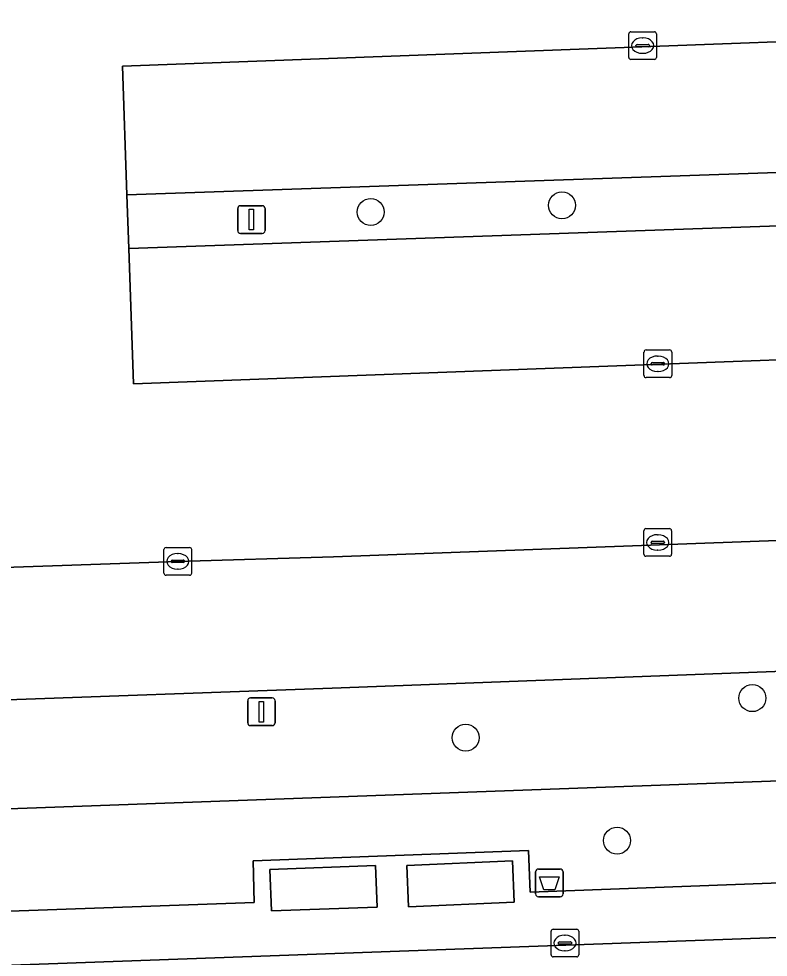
# Model space of a CAD drawing. Extents: x 160554 to 161248, y 385329 to 386506.
# Drawn here: x 160795.99 to 160823.09, y 386154.93 to 386188.86 of the extents above; entities that cross this region are included whole.
import ezdxf

# ---------------------------------------------------------------- set-up
doc = ezdxf.new("R2010")
doc.units = 0
for name, color, linetype in [('IMGEO_Afvalbak', 7, 'Continuous'), ('IMGEO_Boom', 7, 'Continuous'), ('IMGEO_Groenvoorziening', 7, 'Continuous'), ('IMGEO_Hek', 7, 'Continuous'), ('IMGEO_Kolk', 7, 'Continuous'), ('IMGEO_Lichtmast', 7, 'Continuous'), ('IMGEO_Parkeervlak_open', 7, 'Continuous'), ('IMGEO_Rijbaan_lokaal_gesloten', 7, 'Continuous'), ('IMGEO_Rijbaan_lokaal_open', 7, 'Continuous'), ('IMGEO_Terreindeel_halfverhard', 7, 'Continuous'), ('IMGEO_Voetpad_gesloten', 7, 'Continuous'), ('IMGEO_Voetpad_open', 7, 'Continuous')]:
    doc.layers.add(name, color=color, linetype=linetype)

msp = doc.modelspace()

# ---------------------------------------------------------------- linework, layer by layer
at = {"layer": 'IMGEO_Afvalbak'}
for p, q in [((160814.676, 386157.217), (160814.676, 386158.017)), ((160814.676, 386158.017), (160814.676, 386157.217)), ((160814.776, 386158.117), (160815.566, 386158.117)), ((160815.566, 386158.117), (160814.776, 386158.117)), ((160815.666, 386158.017), (160815.666, 386157.217)), ((160815.666, 386157.217), (160815.666, 386158.017)), ((160815.566, 386157.117), (160814.776, 386157.117)), ((160814.776, 386157.117), (160815.566, 386157.117))]:
    msp.add_line(p, q, dxfattribs=at)
msp.add_lwpolyline([(160814.819, 386157.831), (160815.523, 386157.831), (160815.374, 386157.361), (160814.968, 386157.361), (160814.819, 386157.831)], dxfattribs=at)
for centre, start, end in [((160814.776, 386158.017), 90, 180), ((160814.776, 386158.017), 90, 180), ((160815.566, 386158.017), 0, 90), ((160815.566, 386158.017), 360, 90), ((160814.776, 386157.217), 180, 270), ((160814.776, 386157.217), 180, 270), ((160815.566, 386157.217), 270, 0), ((160815.566, 386157.217), 270, 0)]:
    msp.add_arc(centre, 0.1, start, end, dxfattribs=at)
at = {"layer": 'IMGEO_Boom'}
for centre in [(160815.628, 386182.118), (160808.715, 386181.876), (160822.509, 386164.299), (160812.145, 386162.867), (160817.621, 386159.147)]:
    msp.add_circle(centre, 0.489, dxfattribs=at)
at = {"layer": 'IMGEO_Groenvoorziening'}
msp.add_lwpolyline([(160794.399, 386168.989), (160794.138, 386170.04), (160794.118, 386170.439), (160723.622, 386167.47), (160724.009, 386157.799), (160763.692, 386159.181), (160782.019, 386159.806), (160844.077, 386162.049), (160843.811, 386168.506), (160842.778, 386168.479), (160842.913, 386165.993), (160842.214, 386165.969), (160840.617, 386165.909), (160807.319, 386164.664), (160794.57, 386164.199)], close=True, dxfattribs=at)
for points in [[(160844.143, 386160.452), (160844.077, 386162.049), (160782.019, 386159.806), (160763.692, 386159.181), (160724.009, 386157.799), (160724.019, 386157.55), (160724.032, 386157.224), (160724.098, 386155.988)], [(160804.459, 386158.413), (160814.421, 386158.783), (160814.477, 386157.284), (160842.227, 386158.315)], [(160726.584, 386154.051), (160789.885, 386156.386), (160804.496, 386156.913), (160804.459, 386158.413)]]:
    msp.add_lwpolyline(points, dxfattribs=at)
at = {"layer": 'IMGEO_Hek'}
msp.add_lwpolyline([(160782.019, 386159.806), (160844.077, 386162.049), (160847.845, 386162.186)], dxfattribs=at)
at = {"layer": 'IMGEO_Kolk'}
for p, q in [((160818.12, 386188.394), (160818.972, 386188.394)), ((160818.045, 386187.468), (160818.045, 386188.32)), ((160818.533, 386188.174), (160818.558, 386188.174)), ((160819.046, 386188.32), (160819.046, 386187.468)), ((160818.304, 386187.888), (160818.304, 386187.9)), ((160818.742, 386187.851), (160818.344, 386187.851)), ((160818.347, 386187.937), (160818.745, 386187.937)), ((160818.788, 386187.9), (160818.788, 386187.888)), ((160818.972, 386187.394), (160818.12, 386187.394)), ((160818.556, 386187.614), (160818.531, 386187.614)), ((160818.594, 386175.962), (160818.594, 386176.814)), ((160818.669, 386176.888), (160819.521, 386176.888)), ((160819.595, 386176.814), (160819.595, 386175.962)), ((160819.082, 386176.668), (160819.107, 386176.668)), ((160818.853, 386176.382), (160818.853, 386176.394)), ((160819.291, 386176.345), (160818.893, 386176.345)), ((160818.896, 386176.431), (160819.294, 386176.431)), ((160819.337, 386176.394), (160819.337, 386176.382)), ((160819.521, 386175.888), (160818.669, 386175.888)), ((160819.105, 386176.108), (160819.08, 386176.108)), ((160818.664, 386170.427), (160819.516, 386170.427)), ((160818.589, 386169.501), (160818.589, 386170.353)), ((160819.077, 386170.207), (160819.102, 386170.207)), ((160819.59, 386170.353), (160819.59, 386169.501)), ((160801.315, 386169.743), (160802.167, 386169.743)), ((160818.848, 386169.921), (160818.848, 386169.933)), ((160819.286, 386169.884), (160818.888, 386169.884)), ((160818.891, 386169.97), (160819.289, 386169.97)), ((160819.332, 386169.933), (160819.332, 386169.921)), ((160801.24, 386168.817), (160801.24, 386169.669)), ((160801.728, 386169.523), (160801.753, 386169.523)), ((160802.241, 386169.669), (160802.241, 386168.817)), ((160819.516, 386169.427), (160818.664, 386169.427)), ((160819.1, 386169.647), (160819.075, 386169.647)), ((160801.499, 386169.237), (160801.499, 386169.249)), ((160801.937, 386169.2), (160801.539, 386169.2)), ((160801.542, 386169.286), (160801.94, 386169.286)), ((160801.983, 386169.249), (160801.983, 386169.237)), ((160802.167, 386168.743), (160801.315, 386168.743)), ((160801.751, 386168.963), (160801.726, 386168.963)), ((160815.237, 386155.016), (160815.237, 386155.868)), ((160815.312, 386155.942), (160816.164, 386155.942)), ((160816.238, 386155.868), (160816.238, 386155.016)), ((160815.496, 386155.436), (160815.496, 386155.448)), ((160815.539, 386155.485), (160815.937, 386155.485)), ((160815.725, 386155.722), (160815.75, 386155.722)), ((160815.98, 386155.448), (160815.98, 386155.436)), ((160815.934, 386155.399), (160815.536, 386155.399)), ((160815.748, 386155.162), (160815.723, 386155.162)), ((160816.164, 386154.942), (160815.312, 386154.942))]:
    msp.add_line(p, q, dxfattribs=at)
for points in [[(160818.12, 386188.394), (160818.972, 386188.394)], [(160818.045, 386187.468), (160818.045, 386188.32)], [(160819.046, 386188.32), (160819.046, 386187.468)], [(160818.972, 386187.394), (160818.12, 386187.394)], [(160818.594, 386175.962), (160818.594, 386176.814)], [(160818.669, 386176.888), (160819.521, 386176.888)], [(160819.595, 386176.814), (160819.595, 386175.962)], [(160819.521, 386175.888), (160818.669, 386175.888)], [(160818.664, 386170.427), (160819.516, 386170.427)], [(160818.589, 386169.501), (160818.589, 386170.353)], [(160819.59, 386170.353), (160819.59, 386169.501)], [(160801.315, 386169.743), (160802.167, 386169.743)], [(160801.24, 386168.817), (160801.24, 386169.669)], [(160802.241, 386169.669), (160802.241, 386168.817)], [(160819.516, 386169.427), (160818.664, 386169.427)], [(160802.167, 386168.743), (160801.315, 386168.743)], [(160815.237, 386155.016), (160815.237, 386155.868)], [(160815.312, 386155.942), (160816.164, 386155.942)], [(160816.238, 386155.868), (160816.238, 386155.016)], [(160816.164, 386154.942), (160815.312, 386154.942)]]:
    msp.add_lwpolyline(points, dxfattribs=at)
for centre, radius, start, end in [((160818.122, 386188.318), 0.0765, 91.552, 178.448), ((160818.122, 386188.318), 0.0765, 91.552, 178.448), ((160818.97, 386188.318), 0.0765, 1.552, 88.448), ((160818.97, 386188.318), 0.0765, 1.552, 88.448), ((160818.344, 386187.897), 0.0403, 85.8775, 175.7526), ((160818.341, 386187.887), 0.0366, 178.938, 274.7102), ((160818.745, 386187.894), 0.043, 264.8664, 352.4533), ((160818.749, 386187.899), 0.0386, 1.7309, 96.639), ((160818.122, 386187.47), 0.0765, 181.552, 268.448), ((160818.122, 386187.47), 0.0765, 181.552, 268.448), ((160818.97, 386187.47), 0.0765, 271.552, 358.448), ((160818.97, 386187.47), 0.0765, 271.552, 358.448), ((160818.671, 386176.812), 0.0765, 91.552, 178.448), ((160818.671, 386176.812), 0.0765, 91.552, 178.448), ((160819.519, 386176.812), 0.0765, 1.552, 88.448), ((160819.519, 386176.812), 0.0765, 1.552, 88.448), ((160818.893, 386176.391), 0.0403, 85.8775, 175.7526), ((160818.89, 386176.381), 0.0366, 178.938, 274.7102), ((160819.294, 386176.388), 0.043, 264.8664, 352.4533), ((160819.298, 386176.393), 0.0386, 1.7309, 96.639), ((160818.671, 386175.964), 0.0765, 181.552, 268.448), ((160818.671, 386175.964), 0.0765, 181.552, 268.448), ((160819.519, 386175.964), 0.0765, 271.552, 358.448), ((160819.519, 386175.964), 0.0765, 271.552, 358.448), ((160818.666, 386170.351), 0.0765, 91.552, 178.448), ((160818.666, 386170.351), 0.0765, 91.552, 178.448), ((160819.514, 386170.351), 0.0765, 1.552, 88.448), ((160819.514, 386170.351), 0.0765, 1.552, 88.448), ((160801.317, 386169.667), 0.0765, 91.552, 178.448), ((160801.317, 386169.667), 0.0765, 91.552, 178.448), ((160802.165, 386169.667), 0.0765, 1.552, 88.448), ((160802.165, 386169.667), 0.0765, 1.552, 88.448), ((160818.888, 386169.93), 0.0403, 85.8775, 175.7526), ((160818.885, 386169.92), 0.0366, 178.938, 274.7102), ((160819.289, 386169.927), 0.043, 264.8664, 352.4533), ((160819.293, 386169.932), 0.0386, 1.7309, 96.639), ((160818.666, 386169.503), 0.0765, 181.552, 268.448), ((160818.666, 386169.503), 0.0765, 181.552, 268.448), ((160819.514, 386169.503), 0.0765, 271.552, 358.448), ((160819.514, 386169.503), 0.0765, 271.552, 358.448), ((160801.539, 386169.246), 0.0403, 85.8775, 175.7526), ((160801.536, 386169.236), 0.0366, 178.938, 274.7102), ((160801.94, 386169.243), 0.043, 264.8664, 352.4533), ((160801.944, 386169.248), 0.0386, 1.7309, 96.639), ((160801.317, 386168.819), 0.0765, 181.552, 268.448), ((160801.317, 386168.819), 0.0765, 181.552, 268.448), ((160802.165, 386168.819), 0.0765, 271.552, 358.448), ((160802.165, 386168.819), 0.0765, 271.552, 358.448), ((160815.314, 386155.866), 0.0765, 91.552, 178.448), ((160815.314, 386155.866), 0.0765, 91.552, 178.448), ((160816.162, 386155.866), 0.0765, 1.552, 88.448), ((160816.162, 386155.866), 0.0765, 1.552, 88.448), ((160815.536, 386155.445), 0.0403, 85.8775, 175.7526), ((160815.533, 386155.435), 0.0366, 178.938, 274.7102), ((160815.937, 386155.442), 0.043, 264.8664, 352.4533), ((160815.941, 386155.447), 0.0386, 1.7309, 96.639), ((160815.314, 386155.018), 0.0765, 181.552, 268.448), ((160815.314, 386155.018), 0.0765, 181.552, 268.448), ((160816.162, 386155.018), 0.0765, 271.552, 358.448), ((160816.162, 386155.018), 0.0765, 271.552, 358.448)]:
    msp.add_arc(centre, radius, start, end, dxfattribs=at)
for centre, major_axis, ratio, start_param, end_param in [((160818.532, 386187.894), (-0.387, 0.002), 0.722429, 4.712389, 7.853982), ((160818.557, 386187.894), (-0.39, 0.002), 0.717154, 1.570796, 4.712389), ((160819.081, 386176.388), (-0.387, 0.002), 0.722429, 4.712389, 7.853982), ((160819.106, 386176.388), (-0.39, 0.002), 0.717154, 1.570796, 4.712389), ((160819.076, 386169.927), (-0.387, 0.002), 0.722429, 4.712389, 7.853982), ((160819.101, 386169.927), (-0.39, 0.002), 0.717154, 1.570796, 4.712389), ((160801.727, 386169.243), (-0.387, 0.002), 0.722429, 4.712389, 7.853982), ((160801.752, 386169.243), (-0.39, 0.002), 0.717154, 1.570796, 4.712389), ((160815.724, 386155.442), (-0.387, 0.002), 0.722429, 4.712389, 7.853982), ((160815.749, 386155.442), (-0.39, 0.002), 0.717154, 1.570796, 4.712389)]:
    msp.add_ellipse(centre, major_axis=major_axis, ratio=ratio, start_param=start_param, end_param=end_param, dxfattribs=at)
at = {"layer": 'IMGEO_Lichtmast'}
for p, q in [((160803.905, 386181.203), (160803.905, 386182.003)), ((160803.905, 386182.003), (160803.905, 386181.203)), ((160804.005, 386182.103), (160804.795, 386182.103)), ((160804.795, 386182.103), (160804.005, 386182.103)), ((160804.895, 386182.003), (160804.895, 386181.203)), ((160804.895, 386181.203), (160804.895, 386182.003)), ((160804.795, 386181.103), (160804.005, 386181.103)), ((160804.005, 386181.103), (160804.795, 386181.103)), ((160804.367, 386164.305), (160805.157, 386164.305)), ((160805.157, 386164.305), (160804.367, 386164.305)), ((160804.267, 386163.405), (160804.267, 386164.205)), ((160804.267, 386164.205), (160804.267, 386163.405)), ((160805.257, 386164.205), (160805.257, 386163.405)), ((160805.257, 386163.405), (160805.257, 386164.205)), ((160805.157, 386163.305), (160804.367, 386163.305)), ((160804.367, 386163.305), (160805.157, 386163.305))]:
    msp.add_line(p, q, dxfattribs=at)
for points in [[(160804.325, 386181.978), (160804.475, 386181.978), (160804.475, 386181.228), (160804.325, 386181.228), (160804.325, 386181.978)], [(160804.687, 386164.18), (160804.837, 386164.18), (160804.837, 386163.43), (160804.687, 386163.43), (160804.687, 386164.18)]]:
    msp.add_lwpolyline(points, dxfattribs=at)
for centre, start, end in [((160804.005, 386182.003), 90, 180), ((160804.005, 386182.003), 90, 180), ((160804.795, 386182.003), 0, 90), ((160804.795, 386182.003), 360, 90), ((160804.005, 386181.203), 180, 270), ((160804.005, 386181.203), 180, 270), ((160804.795, 386181.203), 270, 0), ((160804.795, 386181.203), 270, 0), ((160804.367, 386164.205), 90, 180), ((160804.367, 386164.205), 90, 180), ((160805.157, 386164.205), 0, 90), ((160805.157, 386164.205), 360, 90), ((160804.367, 386163.405), 180, 270), ((160804.367, 386163.405), 180, 270), ((160805.157, 386163.405), 270, 0), ((160805.157, 386163.405), 270, 0)]:
    msp.add_arc(centre, 0.1, start, end, dxfattribs=at)
at = {"layer": 'IMGEO_Parkeervlak_open'}
for points in [[(160845.719, 386188.864), (160799.737, 386187.152), (160799.899, 386182.497), (160845.875, 386184.077)], [(160799.967, 386180.554), (160800.138, 386175.664), (160846.094, 386177.379), (160845.938, 386182.164)], [(160840.445, 386170.624), (160807.369, 386169.408), (160801.741, 386169.243), (160794.399, 386168.989), (160794.57, 386164.199), (160807.319, 386164.664), (160840.617, 386165.909)]]:
    msp.add_lwpolyline(points, close=True, dxfattribs=at)
at = {"layer": 'IMGEO_Rijbaan_lokaal_gesloten'}
msp.add_lwpolyline([(160834.064, 386154.328), (160833.979, 386156.036), (160832.121, 386155.974), (160826.115, 386155.745), (160796.064, 386154.65), (160780.09, 386154.054), (160762.105, 386153.4), (160744.095, 386152.749), (160725.861, 386152.062), (160714.387, 386151.668), (160713.317, 386151.63), (160703.238, 386151.261), (160702.292, 386151.238), (160690.182, 386150.794), (160689.63, 386150.777), (160689.851, 386149.047), (160748.65, 386151.198), (160802.504, 386153.169), (160827.576, 386154.097)], close=True, dxfattribs=at)
at = {"layer": 'IMGEO_Rijbaan_lokaal_open'}
msp.add_lwpolyline([(160845.719, 386188.864), (160845.875, 386184.077), (160845.938, 386182.164), (160846.094, 386177.379), (160800.138, 386175.664), (160799.967, 386180.554), (160799.899, 386182.497), (160799.737, 386187.152)], close=True, dxfattribs=at)
msp.add_lwpolyline([(160794.399, 386168.989), (160801.741, 386169.243), (160807.369, 386169.408), (160840.445, 386170.624), (160840.617, 386165.909), (160842.214, 386165.969), (160842.105, 386168.702)], dxfattribs=at)
at = {"layer": 'IMGEO_Terreindeel_halfverhard'}
msp.add_lwpolyline([(160845.875, 386184.077), (160799.899, 386182.497), (160799.967, 386180.554), (160845.938, 386182.164)], close=True, dxfattribs=at)
at = {"layer": 'IMGEO_Voetpad_gesloten'}
for points in [[(160805.122, 386156.607), (160808.946, 386156.744), (160808.892, 386158.243), (160805.069, 386158.107)], [(160810.082, 386156.749), (160813.906, 386156.918), (160813.84, 386158.416), (160810.016, 386158.248)]]:
    msp.add_lwpolyline(points, close=True, dxfattribs=at)
at = {"layer": 'IMGEO_Voetpad_open'}
for points in [[(160796.064, 386154.65), (160826.115, 386155.745), (160832.121, 386155.974), (160833.979, 386156.036), (160836.399, 386156.169), (160853.165, 386156.751), (160855.532, 386156.837), (160856.814, 386156.884), (160885.974, 386157.94), (160916.009, 386159.026), (160930.498, 386159.55), (160930.486, 386160.726), (160936.553, 386160.966), (160936.592, 386159.774), (160956.093, 386160.471), (160993.891, 386161.823), (160994.145, 386161.836), (160994.095, 386163.05), (161012.205, 386163.695), (161012.256, 386162.508), (161012.869, 386162.535), (161019.886, 386162.79)], [(160842.227, 386158.315), (160814.477, 386157.284), (160814.421, 386158.783), (160804.459, 386158.413), (160804.496, 386156.913), (160789.885, 386156.386), (160726.584, 386154.051)]]:
    msp.add_lwpolyline(points, dxfattribs=at)
for points in [[(160805.069, 386158.107), (160808.892, 386158.243), (160808.946, 386156.744), (160805.122, 386156.607)], [(160810.016, 386158.248), (160813.84, 386158.416), (160813.906, 386156.918), (160810.082, 386156.749)]]:
    msp.add_lwpolyline(points, close=True, dxfattribs=at)

doc.saveas('drawing.dxf')
